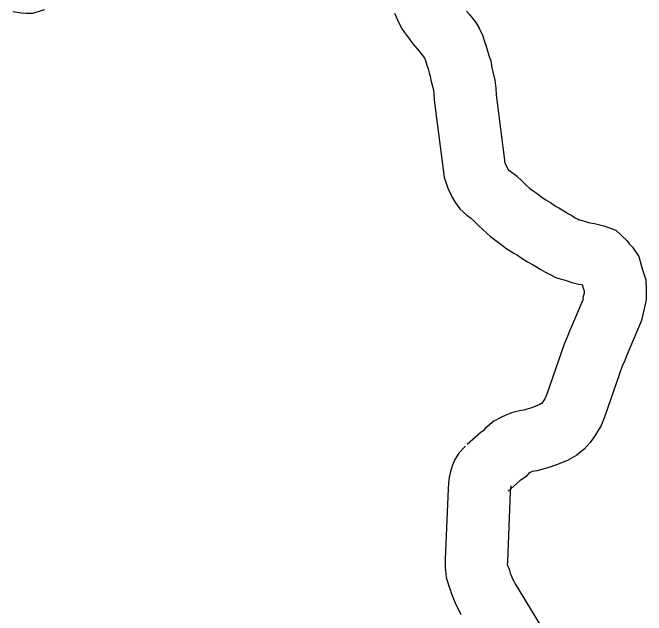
# Model space of a CAD drawing. Extents: x -939622 to -934245, y 1383184 to 1385301.
# Drawn here: x -936318.35 to -936309.17, y 1384801.03 to 1384809.76 of the extents above; entities that cross this region are included whole.
import ezdxf

# ---------------------------------------------------------------- set-up
doc = ezdxf.new("R2010")
doc.units = 0
doc.layers.add('10', color=7, linetype='Continuous')
doc.layers.add('15', color=7, linetype='Continuous')

msp = doc.modelspace()

# ---------------------------------------------------------------- linework, layer by layer
at = {"layer": '10'}
msp.add_lwpolyline([(-936318.3473, 1384809.7826), (-936318.2231, 1384809.7615), (-936318.1527, 1384809.7553), (-936318.055, 1384809.7564), (-936317.8824, 1384809.8081)], dxfattribs=at)
at = {"layer": '15'}
for points in [[(-936312.8149, 1384809.7596), (-936312.7463, 1384809.6066), (-936312.7029, 1384809.5267), (-936312.6699, 1384809.4753), (-936312.627, 1384809.418), (-936312.6087, 1384809.3934), (-936312.5802, 1384809.3517), (-936312.5458, 1384809.3084), (-936312.4609, 1384809.2062), (-936312.4332, 1384809.1742), (-936312.4024, 1384809.134), (-936312.3802, 1384809.1061), (-936312.3686, 1384809.0697), (-936312.3472, 1384809.0048), (-936312.3308, 1384808.9526), (-936312.3071, 1384808.8713), (-936312.2977, 1384808.8443), (-936312.2881, 1384808.7841), (-936312.2629, 1384808.6817), (-936312.2528, 1384808.6359), (-936312.2476, 1384808.5938), (-936312.2434, 1384808.496), (-936312.0962, 1384807.3801), (-936312.0367, 1384807.2083), (-936312.0084, 1384807.1531), (-936311.9827, 1384807.0868), (-936311.9229, 1384806.9921), (-936311.8694, 1384806.9237)], [(-936311.7743, 1384809.7882), (-936311.7352, 1384809.743), (-936311.6931, 1384809.6881), (-936311.6398, 1384809.6211), (-936311.5879, 1384809.5415), (-936311.5413, 1384809.4381), (-936311.5124, 1384809.3471), (-936311.4904, 1384809.2805), (-936311.4694, 1384809.2132), (-936311.4494, 1384809.145), (-936311.4215, 1384809.0645), (-936311.4053, 1384808.963), (-936311.3864, 1384808.886), (-936311.3648, 1384808.7883), (-936311.35, 1384808.6686), (-936311.3459, 1384808.5745), (-936311.2159, 1384807.5882), (-936311.2071, 1384807.5629), (-936311.1864, 1384807.5227), (-936311.1776, 1384807.5001), (-936311.1605, 1384807.4781)], [(-936311.0384, 1384807.3911), (-936311.1605, 1384807.4781)], [(-936311.0384, 1384807.3911), (-936310.9751, 1384807.3322), (-936310.9108, 1384807.2667), (-936310.8554, 1384807.2168), (-936310.7932, 1384807.1709), (-936310.75, 1384807.1419), (-936310.679, 1384807.0872), (-936310.6257, 1384807.052), (-936310.5544, 1384807.014), (-936310.4828, 1384806.961), (-936310.4372, 1384806.9341), (-936310.3632, 1384806.8922), (-936310.2939, 1384806.8506), (-936310.2482, 1384806.8229), (-936310.1978, 1384806.7935), (-936310.1545, 1384806.7703), (-936310.1417, 1384806.7637), (-936310.1294, 1384806.7603), (-936310.0646, 1384806.7408), (-936310.0054, 1384806.722), (-936309.9832, 1384806.7167), (-936309.9197, 1384806.7081), (-936309.7825, 1384806.6735), (-936309.6122, 1384806.6113), (-936309.4507, 1384806.4615), (-936309.4119, 1384806.4087), (-936309.3701, 1384806.3649), (-936309.2745, 1384806.2307), (-936309.2437, 1384806.1075), (-936309.2225, 1384806.0368), (-936309.1777, 1384805.8947), (-936309.1703, 1384805.742), (-936309.1684, 1384805.6039), (-936309.239, 1384805.3028), (-936309.4108, 1384804.8916), (-936309.4523, 1384804.7998), (-936309.4817, 1384804.7245), (-936309.5162, 1384804.6415), (-936309.7687, 1384803.9173), (-936309.8223, 1384803.784), (-936309.9028, 1384803.6453), (-936309.9839, 1384803.5338), (-936310.0685, 1384803.4408), (-936310.1765, 1384803.3542), (-936310.3125, 1384803.276), (-936310.4679, 1384803.212), (-936310.5967, 1384803.1695), (-936310.7543, 1384803.1247), (-936310.8234, 1384803.1138), (-936310.83, 1384803.1122), (-936310.8533, 1384803.102), (-936310.8653, 1384803.0968), (-936310.9067, 1384803.0449), (-936310.9983, 1384802.9788), (-936311.1679, 1384802.8296)], [(-936311.7667, 1384806.8279), (-936311.8694, 1384806.9237)], [(-936311.7667, 1384806.8279), (-936311.7139, 1384806.7923), (-936311.6693, 1384806.7488), (-936311.6031, 1384806.6872), (-936311.5337, 1384806.6165), (-936311.4252, 1384806.5188), (-936311.3118, 1384806.4351), (-936311.2763, 1384806.4112), (-936311.2019, 1384806.3539), (-936311.0859, 1384806.2774), (-936311.0365, 1384806.2511), (-936310.9809, 1384806.2099), (-936310.8875, 1384806.1548), (-936310.8165, 1384806.1146), (-936310.7589, 1384806.0801), (-936310.7079, 1384806.0491), (-936310.6375, 1384806.0081), (-936310.572, 1384805.9729), (-936310.4702, 1384805.921), (-936310.3802, 1384805.8959), (-936310.3307, 1384805.881), (-936310.2454, 1384805.8539), (-936310.1473, 1384805.8308), (-936310.0983, 1384805.8241), (-936310.0827, 1384805.7721), (-936310.071, 1384805.7351), (-936310.07, 1384805.7138), (-936310.0698, 1384805.7019), (-936310.0867, 1384805.6299), (-936310.0855, 1384805.6115), (-936310.2364, 1384805.2501), (-936310.2822, 1384805.1487), (-936310.3164, 1384805.061), (-936310.3573, 1384804.9629), (-936310.6116, 1384804.2336), (-936310.6332, 1384804.1798), (-936310.658, 1384804.137), (-936310.6828, 1384804.103), (-936310.6861, 1384804.0994), (-936310.7098, 1384804.0857), (-936310.7808, 1384804.0565), (-936310.8608, 1384804.03), (-936310.9479, 1384804.0053), (-936311.0044, 1384803.9964), (-936311.1232, 1384803.9663), (-936311.2131, 1384803.9269), (-936311.2666, 1384803.9037), (-936311.3758, 1384803.8442), (-936311.4992, 1384803.7452), (-936311.5332, 1384803.7026), (-936311.5603, 1384803.6831), (-936311.7623, 1384803.5054)], [(-936311.7876, 1384803.4814), (-936311.8201, 1384803.448), (-936311.8853, 1384803.3809), (-936311.942, 1384803.2875), (-936311.9779, 1384803.2056), (-936312.007, 1384803.1142), (-936312.0242, 1384803.0287), (-936312.0328, 1384802.9521), (-936312.039, 1384802.8642), (-936312.0809, 1384801.8453), (-936312.0835, 1384801.7306), (-936312.0696, 1384801.5845), (-936312.0282, 1384801.4541), (-936312.0087, 1384801.4054), (-936311.9944, 1384801.3564), (-936311.9618, 1384801.2697), (-936311.929, 1384801.1881), (-936311.8854, 1384801.1072), (-936311.8536, 1384801.0453)], [(-936311.132, 1384802.909), (-936311.1364, 1384802.8702), (-936311.1403, 1384802.814), (-936311.1813, 1384801.8164), (-936311.1825, 1384801.7645), (-936311.1805, 1384801.7583), (-936311.1569, 1384801.6995), (-936311.1399, 1384801.6409), (-936311.123, 1384801.5962), (-936311.1126, 1384801.5704), (-936311.0888, 1384801.5262), (-936311.0532, 1384801.4568)], [(-936311.0695, 1384801.4858), (-936310.5075, 1384800.5663)]]:
    msp.add_lwpolyline(points, dxfattribs=at)

doc.saveas('drawing.dxf')
